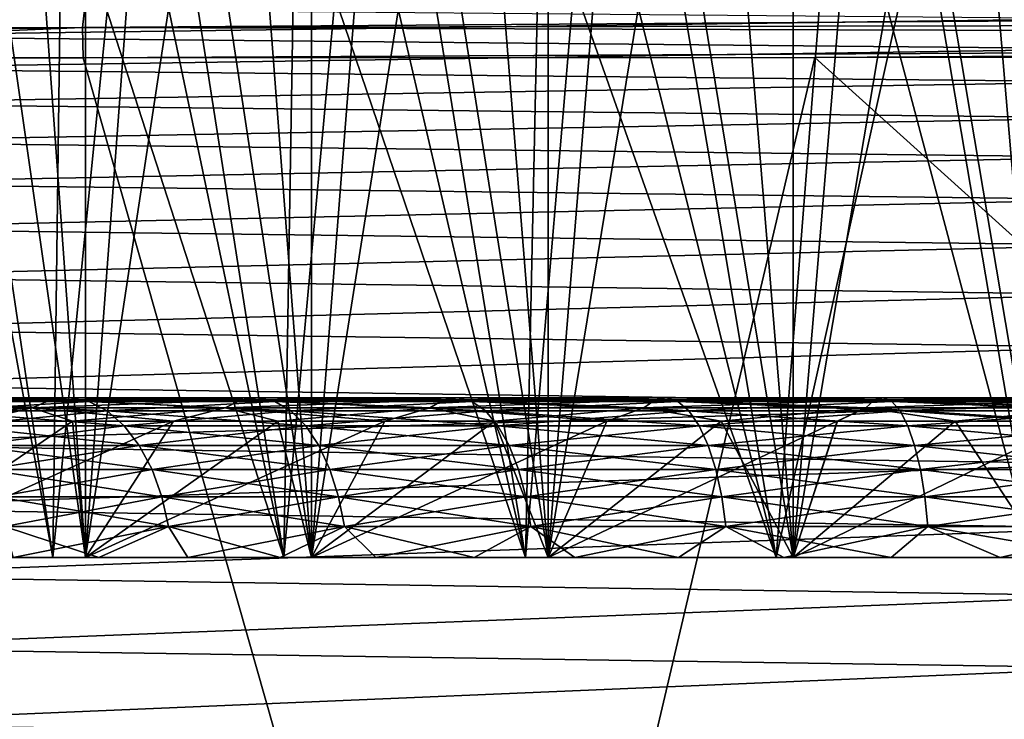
# Model space of a CAD drawing. Header units: metres. Extents: x -104 to 104, y -68 to 90.
# Tile 717 of 744: x 70.31 to 74.27, y 64.44 to 67.25. Entities that reach past the tile are written whole.
import ezdxf

# ---------------------------------------------------------------- set-up
doc = ezdxf.new("R2010")
doc.units = ezdxf.units.M
doc.layers.add('solid_FIT-BATH-153_SW0002', color=7, linetype='CONTINUOUS')

msp = doc.modelspace()

# ---------------------------------------------------------------- linework, layer by layer
at = {"layer": 'solid_FIT-BATH-153_SW0002'}
for points in [[(70.577568, 65.086777, 9.564901), (70.142036, 71.086777, 9.281101), (69.720154, 71.086777, 8.977536)], [(69.720154, 65.086777, 8.977536), (70.577568, 65.086777, 9.564901), (69.720154, 71.086777, 8.977536)], [(69.720154, 65.086777, -8.977536), (70.142036, 71.086777, -9.281101), (70.577568, 71.086777, -9.564901)], [(70.577568, 65.086777, -9.564901), (69.720154, 65.086777, -8.977536), (70.577568, 71.086777, -9.564901)], [(70.577568, 65.086777, 9.564901), (70.577568, 71.086777, 9.564901), (70.142036, 71.086777, 9.281101)], [(71.485596, 65.086777, 10.070663), (71.025734, 71.086777, 9.828269), (70.577568, 71.086777, 9.564901)], [(70.577568, 65.086777, 9.564901), (71.485596, 65.086777, 10.070663), (70.577568, 71.086777, 9.564901)], [(70.577568, 65.086777, -9.564901), (70.577568, 71.086777, -9.564901), (71.025734, 71.086777, -9.828269)], [(70.577568, 65.086777, -9.564901), (71.025734, 71.086777, -9.828269), (71.485596, 71.086777, -10.070663)], [(71.485596, 65.086777, -10.070663), (70.577568, 65.086777, -9.564901), (71.485596, 71.086777, -10.070663)], [(71.485596, 65.086777, 10.070663), (71.485596, 71.086777, 10.070663), (71.025734, 71.086777, 9.828269)], [(72.436195, 65.086777, 10.490375), (71.956131, 71.086777, 10.291537), (71.485596, 71.086777, 10.070663)], [(71.485596, 65.086777, 10.070663), (72.436195, 65.086777, 10.490375), (71.485596, 71.086777, 10.070663)], [(71.485596, 65.086777, -10.070663), (71.485596, 71.086777, -10.070663), (71.956131, 71.086777, -10.291537)], [(71.485596, 65.086777, -10.070663), (71.956131, 71.086777, -10.291537), (72.436195, 71.086777, -10.490375)], [(72.436195, 65.086777, -10.490375), (71.485596, 65.086777, -10.070663), (72.436195, 71.086777, -10.490375)], [(72.436195, 65.086777, 10.490375), (72.436195, 71.086777, 10.490375), (71.956131, 71.086777, 10.291537)], [(73.420921, 65.086777, 10.820433), (72.924721, 71.086777, 10.666764), (72.436195, 71.086777, 10.490375)], [(72.436195, 65.086777, 10.490375), (73.420921, 65.086777, 10.820433), (72.436195, 71.086777, 10.490375)], [(72.436195, 65.086777, -10.490375), (72.436195, 71.086777, -10.490375), (72.924721, 71.086777, -10.666764)], [(72.436195, 65.086777, -10.490375), (72.924721, 71.086777, -10.666764), (73.420921, 71.086777, -10.820433)], [(73.420921, 65.086777, -10.820433), (72.436195, 65.086777, -10.490375), (73.420921, 71.086777, -10.820433)], [(73.420921, 65.086777, 10.820433), (73.420921, 71.086777, 10.820433), (72.924721, 71.086777, 10.666764)], [(74.432869, 65.086777, 11.058456), (73.924019, 71.086777, 10.95111), (73.420921, 71.086777, 10.820433)], [(73.420921, 65.086777, 10.820433), (74.432869, 65.086777, 11.058456), (73.420921, 71.086777, 10.820433)], [(73.420921, 65.086777, -10.820433), (73.420921, 71.086777, -10.820433), (73.924019, 71.086777, -10.95111)], [(73.420921, 65.086777, -10.820433), (73.924019, 71.086777, -10.95111), (74.432869, 71.086777, -11.058456)], [(74.432869, 65.086777, -11.058456), (73.420921, 65.086777, -10.820433), (74.432869, 71.086777, -11.058456)], [(74.432869, 65.086777, 11.058456), (74.432869, 71.086777, 11.058456), (73.924019, 71.086777, 10.95111)], [(69.897423, 68.089149, 9.41573), (70.446327, 65.086777, 9.777633), (69.569496, 65.086777, 9.177038)], [(69.897423, 68.089149, 9.41573), (70.745308, 68.089157, 9.956581), (70.446327, 65.086777, 9.777633)], [(70.745308, 68.089157, 9.956581), (71.373886, 65.086777, 10.29423), (70.446327, 65.086777, 9.777633)], [(70.745308, 68.089157, 9.956581), (71.648598, 68.089142, 10.426596), (71.373886, 65.086777, 10.29423)], [(71.648598, 68.089142, 10.426596), (72.345238, 65.086777, 10.723213), (71.373886, 65.086777, 10.29423)], [(71.648598, 68.089142, 10.426596), (72.59964, 68.089127, 10.818373), (72.345238, 65.086777, 10.723213)], [(72.59964, 68.089127, 10.818373), (73.353088, 65.086777, 11.061041), (72.345238, 65.086777, 10.723213)], [(72.59964, 68.089127, 10.818373), (73.588882, 68.089111, 11.12544), (73.353088, 65.086777, 11.061041)], [(73.588882, 68.089111, 11.12544), (74.386971, 65.086777, 11.304132), (73.353088, 65.086777, 11.061041)], [(73.588882, 68.089111, 11.12544), (74.605835, 68.089119, 11.342934), (74.386971, 65.086777, 11.304132)], [(69.569489, 65.086777, -9.177032), (70.44632, 65.086777, -9.777628), (70.032547, 67.864182, -9.509052)], [(70.44632, 65.086777, -9.777628), (70.482414, 67.845779, -9.79993), (70.032547, 67.864182, -9.509052)], [(70.44632, 65.086777, -9.777628), (71.373878, 65.086777, -10.294225), (70.482414, 67.845779, -9.79993)], [(71.373878, 65.086777, -10.294225), (70.945358, 67.826965, -10.069555), (70.482414, 67.845779, -9.79993)], [(71.373878, 65.086777, -10.294225), (71.420357, 67.808128, -10.317325), (70.945358, 67.826965, -10.069555)], [(71.373878, 65.086777, -10.294225), (72.345222, 65.086777, -10.72321), (71.420357, 67.808128, -10.317325)], [(72.345222, 65.086777, -10.72321), (71.906349, 67.789803, -10.542694), (71.420357, 67.808128, -10.317325)], [(72.345222, 65.086777, -10.72321), (72.402397, 67.771683, -10.745215), (71.906349, 67.789803, -10.542694)], [(72.345222, 65.086777, -10.72321), (73.353073, 65.086777, -11.061038), (72.402397, 67.771683, -10.745215)], [(73.353073, 65.086777, -11.061038), (72.907127, 67.754349, -10.924342), (72.402397, 67.771683, -10.745215)], [(73.353073, 65.086777, -11.061038), (73.938545, 67.723381, -11.211108), (72.907127, 67.754349, -10.924342)], [(73.353073, 65.086777, -11.061038), (74.386963, 65.086777, -11.304131), (73.938545, 67.723381, -11.211108)], [(74.386963, 65.086777, -11.304131), (74.726295, 67.704201, -11.362393), (73.938545, 67.723381, -11.211108)], [(55.780907, 67.209641, 16.22076), (70.565071, 67.216179, 16.268023), (70.578262, 67.334785, 16.247992)], [(55.780907, 67.209641, 16.22076), (70.578262, 67.334785, 16.247992), (55.809227, 67.327728, 16.206133)], [(70.578262, 67.334785, 16.247992), (70.565071, 67.216179, 16.268023), (85.31488, 67.319542, 16.324774)], [(74.726639, 67.252518, -14.408516), (69.388641, 67.181396, -15.115736), (69.388641, 67.298874, -14.580002)], [(70.565071, 67.216179, 16.268023), (85.314766, 67.24366, 16.339739), (85.31488, 67.319542, 16.324774)], [(70.565071, 67.216179, 16.268023), (55.7542, 67.092094, 16.221796), (61.761665, 67.093124, 16.239931)], [(55.780907, 67.209641, 16.22076), (55.7542, 67.092094, 16.221796), (70.565071, 67.216179, 16.268023)], [(70.565071, 67.216179, 16.268023), (61.761665, 67.093124, 16.239931), (67.684891, 67.094528, 16.261604)], [(70.565071, 67.216179, 16.268023), (67.684891, 67.094528, 16.261604), (70.567719, 67.095253, 16.273623)], [(74.726639, 67.252518, -14.408516), (74.726639, 67.131264, -14.924656), (69.388641, 67.181396, -15.115736)], [(70.565071, 67.216179, 16.268023), (85.314697, 67.171677, 16.348396), (85.314766, 67.24366, 16.339739)], [(70.565071, 67.216179, 16.268023), (70.567719, 67.095253, 16.273623), (85.314697, 67.171677, 16.348396)], [(74.726639, 67.131264, -14.924656), (69.388641, 67.052383, -15.619614), (69.388641, 67.181396, -15.115736)], [(85.314697, 67.171677, 16.348396), (70.567719, 67.095253, 16.273623), (73.508179, 67.096024, 16.286926)], [(85.314697, 67.171677, 16.348396), (73.508179, 67.096024, 16.286926), (79.231544, 67.097557, 16.316015)], [(74.726639, 67.131264, -14.924656), (74.726639, 66.998505, -15.411177), (69.388641, 67.052383, -15.619614)], [(79.231544, 67.097557, 16.316015), (73.508179, 67.096024, 16.286926), (79.797249, 61.421703, 16.370808)], [(67.684891, 67.094528, 16.261604), (64.557594, 61.437737, 16.283026), (72.177422, 61.430561, 16.3223)], [(70.567719, 67.095253, 16.273623), (67.684891, 67.094528, 16.261604), (72.177422, 61.430561, 16.3223)], [(73.508179, 67.096024, 16.286926), (70.567719, 67.095253, 16.273623), (72.177422, 61.430561, 16.3223)], [(73.508179, 67.096024, 16.286926), (72.177422, 61.430561, 16.3223), (79.797249, 61.421703, 16.370808)], [(74.726639, 66.998505, -15.411177), (69.388641, 66.911247, -16.092634), (69.388641, 67.052383, -15.619614)], [(74.726639, 66.998505, -15.411177), (74.726639, 66.853691, -15.86894), (69.388641, 66.911247, -16.092634)], [(74.726639, 66.853691, -15.86894), (69.388641, 66.757423, -16.535797), (69.388641, 66.911247, -16.092634)], [(74.726639, 66.853691, -15.86894), (74.726639, 66.696281, -16.298807), (69.388641, 66.757423, -16.535797)], [(74.726639, 66.696281, -16.298807), (69.388641, 66.590355, -16.950106), (69.388641, 66.757423, -16.535797)], [(74.726639, 66.696281, -16.298807), (74.726639, 66.525772, -16.701658), (69.388641, 66.590355, -16.950106)], [(74.726639, 66.525772, -16.701658), (69.388641, 66.409592, -17.336592), (69.388641, 66.590355, -16.950106)], [(74.726639, 66.525772, -16.701658), (74.726639, 66.341782, -17.078413), (69.388641, 66.409592, -17.336592)], [(74.726639, 66.341782, -17.078413), (69.388641, 66.214684, -17.696297), (69.388641, 66.409592, -17.336592)], [(74.726639, 66.341782, -17.078413), (74.726639, 66.143921, -17.429993), (69.388641, 66.214684, -17.696297)], [(74.726639, 66.143921, -17.429993), (69.388641, 66.005219, -18.030258), (69.388641, 66.214684, -17.696297)], [(74.726639, 66.143921, -17.429993), (74.726639, 65.931808, -17.757322), (69.388641, 66.005219, -18.030258)], [(74.726639, 65.931808, -17.757322), (69.388641, 65.780762, -18.33952), (69.388641, 66.005219, -18.030258)], [(74.726639, 65.931808, -17.757322), (74.726639, 65.705063, -18.061325), (69.388641, 65.780762, -18.33952)], [(74.726639, 65.705063, -18.061325), (69.388641, 65.540871, -18.625118), (69.388641, 65.780762, -18.33952)], [(69.639145, 65.688805, 7.525998), (69.722702, 65.72036, 7.434344), (70.437569, 65.72036, 8.027961)], [(70.362823, 65.688805, 8.126933), (69.639145, 65.688805, 7.525998), (70.437569, 65.72036, 8.027961)], [(69.639145, 65.688805, -7.525998), (70.362823, 65.688805, -8.126933), (69.722702, 65.72036, -7.434344)], [(69.722702, 65.72036, 7.434344), (69.808723, 65.728813, 7.339977), (70.514519, 65.728813, 7.926059)], [(70.437569, 65.72036, 8.027961), (69.722702, 65.72036, 7.434344), (70.514519, 65.728813, 7.926059)], [(69.722702, 65.72036, -7.434344), (70.437569, 65.72036, -8.027961), (69.808723, 65.728813, -7.339977)], [(70.362823, 65.688805, -8.126933), (70.437569, 65.72036, -8.027961), (69.722702, 65.72036, -7.434344)], [(69.808723, 65.728813, 7.339977), (69.894356, 65.713875, 7.246049), (70.59111, 65.713875, 7.824631)], [(70.514519, 65.728813, 7.926059), (69.808723, 65.728813, 7.339977), (70.59111, 65.713875, 7.824631)], [(69.808723, 65.728813, -7.339977), (70.514519, 65.728813, -7.926059), (69.894356, 65.713875, -7.246049)], [(70.437569, 65.72036, -8.027961), (70.514519, 65.728813, -7.926059), (69.808723, 65.728813, -7.339977)], [(70.514519, 65.728813, -7.926059), (70.59111, 65.713875, -7.824631), (69.894356, 65.713875, -7.246049)], [(69.894356, 65.713875, 7.246049), (69.976715, 65.676048, 7.155701), (70.664787, 65.676048, 7.727068)], [(70.59111, 65.713875, 7.824631), (69.894356, 65.713875, 7.246049), (70.664787, 65.676048, 7.727068)], [(69.894356, 65.713875, -7.246049), (70.59111, 65.713875, -7.824631), (69.976715, 65.676048, -7.155701)], [(70.59111, 65.713875, -7.824631), (70.664787, 65.676048, -7.727068), (69.976715, 65.676048, -7.155701)], [(70.362823, 65.688805, 8.126933), (70.437569, 65.72036, 8.027961), (71.204155, 65.72036, 8.553086)], [(71.138863, 65.688805, 8.658532), (70.362823, 65.688805, 8.126933), (71.204155, 65.72036, 8.553086)], [(70.362823, 65.688805, -8.126933), (71.138863, 65.688805, -8.658532), (70.437569, 65.72036, -8.027961)], [(70.437569, 65.72036, 8.027961), (70.514519, 65.728813, 7.926059), (71.271378, 65.728813, 8.444518)], [(71.204155, 65.72036, 8.553086), (70.437569, 65.72036, 8.027961), (71.271378, 65.728813, 8.444518)], [(70.437569, 65.72036, -8.027961), (71.204155, 65.72036, -8.553086), (70.514519, 65.728813, -7.926059)], [(71.138863, 65.688805, -8.658532), (71.204155, 65.72036, -8.553086), (70.437569, 65.72036, -8.027961)], [(70.514519, 65.728813, 7.926059), (70.59111, 65.713875, 7.824631), (71.338287, 65.713875, 8.336455)], [(71.271378, 65.728813, 8.444518), (70.514519, 65.728813, 7.926059), (71.338287, 65.713875, 8.336455)], [(70.514519, 65.728813, -7.926059), (71.271378, 65.728813, -8.444518), (70.59111, 65.713875, -7.824631)], [(71.204155, 65.72036, -8.553086), (71.271378, 65.728813, -8.444518), (70.514519, 65.728813, -7.926059)], [(71.271378, 65.728813, -8.444518), (71.338287, 65.713875, -8.336455), (70.59111, 65.713875, -7.824631)], [(70.59111, 65.713875, 7.824631), (70.664787, 65.676048, 7.727068), (71.402641, 65.676048, 8.232512)], [(71.338287, 65.713875, 8.336455), (70.59111, 65.713875, 7.824631), (71.402641, 65.676048, 8.232512)], [(70.59111, 65.713875, -7.824631), (71.338287, 65.713875, -8.336455), (70.664787, 65.676048, -7.727068)], [(71.338287, 65.713875, -8.336455), (71.402641, 65.676048, -8.232512), (70.664787, 65.676048, -7.727068)], [(71.138863, 65.688805, 8.658532), (71.204155, 65.72036, 8.553086), (72.015923, 65.72036, 9.005239)], [(71.96064, 65.688805, 9.11626), (71.138863, 65.688805, 8.658532), (72.015923, 65.72036, 9.005239)], [(71.138863, 65.688805, -8.658532), (71.96064, 65.688805, -9.11626), (71.204155, 65.72036, -8.553086)], [(71.204155, 65.72036, 8.553086), (71.271378, 65.728813, 8.444518), (72.072845, 65.728813, 8.890932)], [(72.015923, 65.72036, 9.005239), (71.204155, 65.72036, 8.553086), (72.072845, 65.728813, 8.890932)], [(71.204155, 65.72036, -8.553086), (72.015923, 65.72036, -9.005239), (71.271378, 65.728813, -8.444518)], [(71.96064, 65.688805, -9.11626), (72.015923, 65.72036, -9.005239), (71.204155, 65.72036, -8.553086)], [(71.271378, 65.728813, 8.444518), (71.338287, 65.713875, 8.336455), (72.129494, 65.713875, 8.777157)], [(72.072845, 65.728813, 8.890932), (71.271378, 65.728813, 8.444518), (72.129494, 65.713875, 8.777157)], [(71.271378, 65.728813, -8.444518), (72.072845, 65.728813, -8.890932), (71.338287, 65.713875, -8.336455)], [(72.015923, 65.72036, -9.005239), (72.072845, 65.728813, -8.890932), (71.271378, 65.728813, -8.444518)], [(72.072845, 65.728813, -8.890932), (72.129494, 65.713875, -8.777157), (71.338287, 65.713875, -8.336455)], [(71.338287, 65.713875, 8.336455), (71.402641, 65.676048, 8.232512), (72.18399, 65.676048, 8.667718)], [(72.129494, 65.713875, 8.777157), (71.338287, 65.713875, 8.336455), (72.18399, 65.676048, 8.667718)], [(71.338287, 65.713875, -8.336455), (72.129494, 65.713875, -8.777157), (71.402641, 65.676048, -8.232512)], [(72.129494, 65.713875, -8.777157), (72.18399, 65.676048, -8.667718), (71.402641, 65.676048, -8.232512)], [(71.96064, 65.688805, 9.11626), (72.015923, 65.72036, 9.005239), (72.865952, 65.72036, 9.380563)], [(72.821152, 65.688805, 9.49621), (71.96064, 65.688805, 9.11626), (72.865952, 65.72036, 9.380563)], [(71.96064, 65.688805, -9.11626), (72.821152, 65.688805, -9.49621), (72.015923, 65.72036, -9.005239)], [(72.015923, 65.72036, 9.005239), (72.072845, 65.728813, 8.890932), (72.912079, 65.728813, 9.261491)], [(72.865952, 65.72036, 9.380563), (72.015923, 65.72036, 9.005239), (72.912079, 65.728813, 9.261491)], [(72.015923, 65.72036, -9.005239), (72.865952, 65.72036, -9.380563), (72.072845, 65.728813, -8.890932)], [(72.821152, 65.688805, -9.49621), (72.865952, 65.72036, -9.380563), (72.015923, 65.72036, -9.005239)], [(72.072845, 65.728813, 8.890932), (72.129494, 65.713875, 8.777157), (72.957993, 65.713875, 9.142974)], [(72.912079, 65.728813, 9.261491), (72.072845, 65.728813, 8.890932), (72.957993, 65.713875, 9.142974)], [(72.072845, 65.728813, -8.890932), (72.912079, 65.728813, -9.261491), (72.129494, 65.713875, -8.777157)], [(72.865952, 65.72036, -9.380563), (72.912079, 65.728813, -9.261491), (72.072845, 65.728813, -8.890932)], [(72.912079, 65.728813, -9.261491), (72.957993, 65.713875, -9.142974), (72.129494, 65.713875, -8.777157)], [(72.129494, 65.713875, 8.777157), (72.18399, 65.676048, 8.667718), (73.002159, 65.676048, 9.028974)], [(72.957993, 65.713875, 9.142974), (72.129494, 65.713875, 8.777157), (73.002159, 65.676048, 9.028974)], [(72.129494, 65.713875, -8.777157), (72.957993, 65.713875, -9.142974), (72.18399, 65.676048, -8.667718)], [(72.957993, 65.713875, -9.142974), (73.002159, 65.676048, -9.028974), (72.18399, 65.676048, -8.667718)], [(72.821152, 65.688805, 9.49621), (72.865952, 65.72036, 9.380563), (73.746979, 65.72036, 9.675855)], [(73.713043, 65.688805, 9.795142), (72.821152, 65.688805, 9.49621), (73.746979, 65.72036, 9.675855)], [(72.821152, 65.688805, -9.49621), (73.713043, 65.688805, -9.795142), (72.865952, 65.72036, -9.380563)], [(72.865952, 65.72036, 9.380563), (72.912079, 65.728813, 9.261491), (73.781929, 65.728813, 9.553035)], [(73.746979, 65.72036, 9.675855), (72.865952, 65.72036, 9.380563), (73.781929, 65.728813, 9.553035)], [(72.865952, 65.72036, -9.380563), (73.746979, 65.72036, -9.675855), (72.912079, 65.728813, -9.261491)], [(73.713043, 65.688805, -9.795142), (73.746979, 65.72036, -9.675855), (72.865952, 65.72036, -9.380563)], [(72.912079, 65.728813, 9.261491), (72.957993, 65.713875, 9.142974), (73.816711, 65.713875, 9.430787)], [(73.781929, 65.728813, 9.553035), (72.912079, 65.728813, 9.261491), (73.816711, 65.713875, 9.430787)], [(72.912079, 65.728813, -9.261491), (73.781929, 65.728813, -9.553035), (72.957993, 65.713875, -9.142974)], [(73.746979, 65.72036, -9.675855), (73.781929, 65.728813, -9.553035), (72.912079, 65.728813, -9.261491)], [(73.781929, 65.728813, -9.553035), (73.816711, 65.713875, -9.430787), (72.957993, 65.713875, -9.142974)], [(72.957993, 65.713875, 9.142974), (73.002159, 65.676048, 9.028974), (73.850166, 65.676048, 9.313198)], [(73.816711, 65.713875, 9.430787), (72.957993, 65.713875, 9.142974), (73.850166, 65.676048, 9.313198)], [(72.957993, 65.713875, -9.142974), (73.816711, 65.713875, -9.430787), (73.002159, 65.676048, -9.028974)], [(73.816711, 65.713875, -9.430787), (73.850166, 65.676048, -9.313198), (73.002159, 65.676048, -9.028974)], [(73.713043, 65.688805, 9.795142), (73.746979, 65.72036, 9.675855), (74.651505, 65.72036, 9.888596)], [(74.628716, 65.688805, 10.010507), (73.713043, 65.688805, 9.795142), (74.651505, 65.72036, 9.888596)], [(73.713043, 65.688805, -9.795142), (74.628716, 65.688805, -10.010507), (73.746979, 65.72036, -9.675855)], [(73.746979, 65.72036, 9.675855), (73.781929, 65.728813, 9.553035), (74.674965, 65.728813, 9.763076)], [(74.651505, 65.72036, 9.888596), (73.746979, 65.72036, 9.675855), (74.674965, 65.728813, 9.763076)], [(73.746979, 65.72036, -9.675855), (74.651505, 65.72036, -9.888596), (73.781929, 65.728813, -9.553035)], [(74.628716, 65.688805, -10.010507), (74.651505, 65.72036, -9.888596), (73.746979, 65.72036, -9.675855)], [(73.781929, 65.728813, 9.553035), (73.816711, 65.713875, 9.430787), (74.698318, 65.713875, 9.63814)], [(74.674965, 65.728813, 9.763076), (73.781929, 65.728813, 9.553035), (74.698318, 65.713875, 9.63814)], [(73.781929, 65.728813, -9.553035), (74.674965, 65.728813, -9.763076), (73.816711, 65.713875, -9.430787)], [(74.651505, 65.72036, -9.888596), (74.674965, 65.728813, -9.763076), (73.781929, 65.728813, -9.553035)], [(74.674965, 65.728813, -9.763076), (74.698318, 65.713875, -9.63814), (73.816711, 65.713875, -9.430787)], [(73.816711, 65.713875, 9.430787), (73.850166, 65.676048, 9.313198), (74.720787, 65.676048, 9.517965)], [(74.698318, 65.713875, 9.63814), (73.816711, 65.713875, 9.430787), (74.720787, 65.676048, 9.517965)], [(73.816711, 65.713875, -9.430787), (74.698318, 65.713875, -9.63814), (73.850166, 65.676048, -9.313198)], [(74.698318, 65.713875, -9.63814), (74.720787, 65.676048, -9.517965), (73.850166, 65.676048, -9.313198)], [(74.726639, 65.705063, -18.061325), (74.726639, 65.463295, -18.342924), (69.388641, 65.540871, -18.625118)], [(70.362823, 65.688805, 8.126933), (69.754868, 65.635262, 7.784165), (69.639145, 65.688805, 7.525998)], [(70.133133, 65.635262, -8.096482), (70.362823, 65.688805, -8.126933), (69.639145, 65.688805, -7.525998)], [(70.362823, 65.688805, 8.126933), (70.132896, 65.635262, 8.096292), (69.754868, 65.635262, 7.784165)], [(69.976715, 65.676048, 7.155701), (70.053062, 65.6166, 7.071951), (70.733086, 65.6166, 7.636632)], [(70.664787, 65.676048, 7.727068), (69.976715, 65.676048, 7.155701), (70.733086, 65.6166, 7.636632)], [(69.976715, 65.676048, -7.155701), (70.664787, 65.676048, -7.727068), (70.053062, 65.6166, -7.071951)], [(70.664787, 65.676048, -7.727068), (70.733086, 65.6166, -7.636632), (70.053062, 65.6166, -7.071951)], [(70.362823, 65.688805, 8.126933), (70.525337, 65.635262, 8.390079), (70.132896, 65.635262, 8.096292)], [(70.133133, 65.635262, -8.096482), (70.525589, 65.635262, -8.390257), (70.362823, 65.688805, -8.126933)], [(71.138863, 65.688805, 8.658532), (70.525337, 65.635262, 8.390079), (70.362823, 65.688805, 8.126933)], [(70.93158, 65.635262, -8.665025), (71.138863, 65.688805, -8.658532), (70.362823, 65.688805, -8.126933)], [(70.525589, 65.635262, -8.390257), (70.93158, 65.635262, -8.665025), (70.362823, 65.688805, -8.126933)], [(71.138863, 65.688805, 8.658532), (70.93132, 65.635262, 8.664859), (70.525337, 65.635262, 8.390079)], [(70.664787, 65.676048, 7.727068), (70.733086, 65.6166, 7.636632), (71.462303, 65.6166, 8.136159)], [(71.402641, 65.676048, 8.232512), (70.664787, 65.676048, 7.727068), (71.462303, 65.6166, 8.136159)], [(70.664787, 65.676048, -7.727068), (71.402641, 65.676048, -8.232512), (70.733086, 65.6166, -7.636632)], [(71.402641, 65.676048, -8.232512), (71.462303, 65.6166, -8.136159), (70.733086, 65.6166, -7.636632)], [(71.138863, 65.688805, 8.658532), (71.349915, 65.635262, 8.920011), (70.93132, 65.635262, 8.664859)], [(70.93158, 65.635262, -8.665025), (71.350182, 65.635262, -8.920164), (71.138863, 65.688805, -8.658532)], [(71.96064, 65.688805, 9.11626), (71.349915, 65.635262, 8.920011), (71.138863, 65.688805, 8.658532)], [(71.780449, 65.635262, -9.155097), (71.96064, 65.688805, -9.11626), (71.138863, 65.688805, -8.658532)], [(71.350182, 65.635262, -8.920164), (71.780449, 65.635262, -9.155097), (71.138863, 65.688805, -8.658532)], [(71.96064, 65.688805, 9.11626), (71.780174, 65.635262, 9.154956), (71.349915, 65.635262, 8.920011)], [(71.402641, 65.676048, 8.232512), (71.462303, 65.6166, 8.136159), (72.234505, 65.6166, 8.566272)], [(72.18399, 65.676048, 8.667718), (71.402641, 65.676048, 8.232512), (72.234505, 65.6166, 8.566272)], [(71.402641, 65.676048, -8.232512), (72.18399, 65.676048, -8.667718), (71.462303, 65.6166, -8.136159)], [(72.18399, 65.676048, -8.667718), (72.234505, 65.6166, -8.566272), (71.462303, 65.6166, -8.136159)], [(71.96064, 65.688805, 9.11626), (72.221123, 65.635262, 9.369163), (71.780174, 65.635262, 9.154956)], [(71.780449, 65.635262, -9.155097), (72.221405, 65.635262, -9.369291), (71.96064, 65.688805, -9.11626)], [(72.821152, 65.688805, 9.49621), (72.221123, 65.635262, 9.369163), (71.96064, 65.688805, 9.11626)], [(72.672058, 65.635262, -9.562261), (72.821152, 65.688805, -9.49621), (71.96064, 65.688805, -9.11626)], [(72.221405, 65.635262, -9.369291), (72.672058, 65.635262, -9.562261), (71.96064, 65.688805, -9.11626)], [(72.18399, 65.676048, 8.667718), (72.234505, 65.6166, 8.566272), (73.043098, 65.6166, 8.9233)], [(73.002159, 65.676048, 9.028974), (72.18399, 65.676048, 8.667718), (73.043098, 65.6166, 8.9233)], [(72.18399, 65.676048, -8.667718), (73.002159, 65.676048, -9.028974), (72.234505, 65.6166, -8.566272)], [(72.821152, 65.688805, 9.49621), (72.671768, 65.635262, 9.562146), (72.221123, 65.635262, 9.369163)], [(73.002159, 65.676048, -9.028974), (73.043098, 65.6166, -8.9233), (72.234505, 65.6166, -8.566272)], [(72.821152, 65.688805, 9.49621), (73.131088, 65.635262, 9.733469), (72.671768, 65.635262, 9.562146)], [(72.672058, 65.635262, -9.562261), (73.131378, 65.635262, -9.733569), (72.821152, 65.688805, -9.49621)], [(73.713043, 65.688805, 9.795142), (73.131088, 65.635262, 9.733469), (72.821152, 65.688805, 9.49621)], [(73.598328, 65.635262, -9.882829), (73.713043, 65.688805, -9.795142), (72.821152, 65.688805, -9.49621)], [(73.131378, 65.635262, -9.733569), (73.598328, 65.635262, -9.882829), (72.821152, 65.688805, -9.49621)], [(73.002159, 65.676048, 9.028974), (73.043098, 65.6166, 8.9233), (73.88118, 65.6166, 9.204198)], [(73.850166, 65.676048, 9.313198), (73.002159, 65.676048, 9.028974), (73.88118, 65.6166, 9.204198)], [(73.002159, 65.676048, -9.028974), (73.850166, 65.676048, -9.313198), (73.043098, 65.6166, -8.9233)], [(73.850166, 65.676048, -9.313198), (73.88118, 65.6166, -9.204198), (73.043098, 65.6166, -8.9233)], [(73.713043, 65.688805, 9.795142), (73.59803, 65.635262, 9.882742), (73.131088, 65.635262, 9.733469)], [(73.713043, 65.688805, 9.795142), (74.071556, 65.635262, 10.009628), (73.59803, 65.635262, 9.882742)], [(73.598328, 65.635262, -9.882829), (74.071854, 65.635262, -10.009701), (73.713043, 65.688805, -9.795142)], [(74.628716, 65.688805, 10.010507), (74.071556, 65.635262, 10.009628), (73.713043, 65.688805, 9.795142)], [(74.55088, 65.635262, -10.113898), (74.628716, 65.688805, -10.010507), (73.713043, 65.688805, -9.795142)], [(74.071854, 65.635262, -10.009701), (74.55088, 65.635262, -10.113898), (73.713043, 65.688805, -9.795142)], [(73.850166, 65.676048, 9.313198), (73.88118, 65.6166, 9.204198), (74.741608, 65.6166, 9.406569)], [(74.720787, 65.676048, 9.517965), (73.850166, 65.676048, 9.313198), (74.741608, 65.6166, 9.406569)], [(73.850166, 65.676048, -9.313198), (74.720787, 65.676048, -9.517965), (73.88118, 65.6166, -9.204198)], [(74.720787, 65.676048, -9.517965), (74.741608, 65.6166, -9.406569), (73.88118, 65.6166, -9.204198)], [(74.628716, 65.688805, 10.010507), (74.550583, 65.635262, 10.11384), (74.071556, 65.635262, 10.009628)], [(70.525589, 65.635262, -8.390257), (69.720154, 65.086777, -8.977536), (70.577568, 65.086777, -9.564901)], [(70.133133, 65.635262, -8.096482), (69.720154, 65.086777, -8.977536), (70.525589, 65.635262, -8.390257)], [(70.93132, 65.635262, 8.664859), (70.577568, 65.086777, 9.564901), (69.720154, 65.086777, 8.977536)], [(70.525337, 65.635262, 8.390079), (70.93132, 65.635262, 8.664859), (69.720154, 65.086777, 8.977536)], [(70.132896, 65.635262, 8.096292), (70.525337, 65.635262, 8.390079), (69.720154, 65.086777, 8.977536)], [(70.525589, 65.635262, -8.390257), (70.577568, 65.086777, -9.564901), (70.93158, 65.635262, -8.665025)], [(71.350182, 65.635262, -8.920164), (70.577568, 65.086777, -9.564901), (71.485596, 65.086777, -10.070663)], [(70.93158, 65.635262, -8.665025), (70.577568, 65.086777, -9.564901), (71.350182, 65.635262, -8.920164)], [(71.780174, 65.635262, 9.154956), (71.485596, 65.086777, 10.070663), (70.577568, 65.086777, 9.564901)], [(71.349915, 65.635262, 8.920011), (71.780174, 65.635262, 9.154956), (70.577568, 65.086777, 9.564901)], [(70.93132, 65.635262, 8.664859), (71.349915, 65.635262, 8.920011), (70.577568, 65.086777, 9.564901)], [(71.350182, 65.635262, -8.920164), (71.485596, 65.086777, -10.070663), (71.780449, 65.635262, -9.155097)], [(72.221405, 65.635262, -9.369291), (71.485596, 65.086777, -10.070663), (72.436195, 65.086777, -10.490375)], [(71.780449, 65.635262, -9.155097), (71.485596, 65.086777, -10.070663), (72.221405, 65.635262, -9.369291)], [(72.671768, 65.635262, 9.562146), (72.436195, 65.086777, 10.490375), (71.485596, 65.086777, 10.070663)], [(72.221123, 65.635262, 9.369163), (72.671768, 65.635262, 9.562146), (71.485596, 65.086777, 10.070663)], [(71.780174, 65.635262, 9.154956), (72.221123, 65.635262, 9.369163), (71.485596, 65.086777, 10.070663)], [(72.221405, 65.635262, -9.369291), (72.436195, 65.086777, -10.490375), (72.672058, 65.635262, -9.562261)], [(73.131378, 65.635262, -9.733569), (72.436195, 65.086777, -10.490375), (73.420921, 65.086777, -10.820433)], [(72.672058, 65.635262, -9.562261), (72.436195, 65.086777, -10.490375), (73.131378, 65.635262, -9.733569)], [(73.59803, 65.635262, 9.882742), (73.420921, 65.086777, 10.820433), (72.436195, 65.086777, 10.490375)], [(73.131088, 65.635262, 9.733469), (73.59803, 65.635262, 9.882742), (72.436195, 65.086777, 10.490375)], [(72.671768, 65.635262, 9.562146), (73.131088, 65.635262, 9.733469), (72.436195, 65.086777, 10.490375)], [(73.131378, 65.635262, -9.733569), (73.420921, 65.086777, -10.820433), (73.598328, 65.635262, -9.882829)], [(74.071854, 65.635262, -10.009701), (73.420921, 65.086777, -10.820433), (74.432869, 65.086777, -11.058456)], [(73.598328, 65.635262, -9.882829), (73.420921, 65.086777, -10.820433), (74.071854, 65.635262, -10.009701)], [(74.550583, 65.635262, 10.11384), (74.432869, 65.086777, 11.058456), (73.420921, 65.086777, 10.820433)], [(74.071556, 65.635262, 10.009628), (74.550583, 65.635262, 10.11384), (73.420921, 65.086777, 10.820433)], [(73.59803, 65.635262, 9.882742), (74.071556, 65.635262, 10.009628), (73.420921, 65.086777, 10.820433)], [(74.071854, 65.635262, -10.009701), (74.432869, 65.086777, -11.058456), (74.55088, 65.635262, -10.113898)], [(70.053062, 65.6166, 7.071951), (70.120842, 65.537514, 6.9976), (70.793716, 65.537514, 7.556344)], [(70.733086, 65.6166, 7.636632), (70.053062, 65.6166, 7.071951), (70.793716, 65.537514, 7.556344)], [(70.053062, 65.6166, -7.071951), (70.733086, 65.6166, -7.636632), (70.120842, 65.537514, -6.9976)], [(70.733086, 65.6166, -7.636632), (70.793716, 65.537514, -7.556344), (70.120842, 65.537514, -6.9976)], [(70.733086, 65.6166, 7.636632), (70.793716, 65.537514, 7.556344), (71.515266, 65.537514, 8.050619)], [(71.462303, 65.6166, 8.136159), (70.733086, 65.6166, 7.636632), (71.515266, 65.537514, 8.050619)], [(70.733086, 65.6166, -7.636632), (71.462303, 65.6166, -8.136159), (70.793716, 65.537514, -7.556344)], [(71.462303, 65.6166, -8.136159), (71.515266, 65.537514, -8.050619), (70.793716, 65.537514, -7.556344)], [(71.462303, 65.6166, 8.136159), (71.515266, 65.537514, 8.050619), (72.27935, 65.537514, 8.47621)], [(72.234505, 65.6166, 8.566272), (71.462303, 65.6166, 8.136159), (72.27935, 65.537514, 8.47621)], [(71.462303, 65.6166, -8.136159), (72.234505, 65.6166, -8.566272), (71.515266, 65.537514, -8.050619)], [(72.234505, 65.6166, -8.566272), (72.27935, 65.537514, -8.47621), (71.515266, 65.537514, -8.050619)], [(72.234505, 65.6166, 8.566272), (72.27935, 65.537514, 8.47621), (73.079437, 65.537514, 8.829485)], [(73.043098, 65.6166, 8.9233), (72.234505, 65.6166, 8.566272), (73.079437, 65.537514, 8.829485)], [(72.234505, 65.6166, -8.566272), (73.043098, 65.6166, -8.9233), (72.27935, 65.537514, -8.47621)], [(73.043098, 65.6166, -8.9233), (73.079437, 65.537514, -8.829485), (72.27935, 65.537514, -8.47621)], [(73.043098, 65.6166, 8.9233), (73.079437, 65.537514, 8.829485), (73.908714, 65.537514, 9.10743)], [(73.88118, 65.6166, 9.204198), (73.043098, 65.6166, 8.9233), (73.908714, 65.537514, 9.10743)], [(73.043098, 65.6166, -8.9233), (73.88118, 65.6166, -9.204198), (73.079437, 65.537514, -8.829485)], [(73.88118, 65.6166, -9.204198), (73.908714, 65.537514, -9.10743), (73.079437, 65.537514, -8.829485)], [(73.88118, 65.6166, 9.204198), (73.908714, 65.537514, 9.10743), (74.760094, 65.537514, 9.307673)], [(74.741608, 65.6166, 9.406569), (73.88118, 65.6166, 9.204198), (74.760094, 65.537514, 9.307673)], [(73.88118, 65.6166, -9.204198), (74.741608, 65.6166, -9.406569), (73.908714, 65.537514, -9.10743)], [(74.741608, 65.6166, -9.406569), (74.760094, 65.537514, -9.307673), (73.908714, 65.537514, -9.10743)], [(74.726639, 65.463295, -18.342924), (69.388641, 65.285133, -18.888096), (69.388641, 65.540871, -18.625118)], [(70.120842, 65.537514, 6.9976), (70.177795, 65.441429, 6.935132), (70.844658, 65.441429, 7.488888)], [(70.793716, 65.537514, 7.556344), (70.120842, 65.537514, 6.9976), (70.844658, 65.441429, 7.488888)], [(70.120842, 65.537514, -6.9976), (70.793716, 65.537514, -7.556344), (70.177795, 65.441429, -6.935132)], [(70.793716, 65.537514, -7.556344), (70.844658, 65.441429, -7.488888), (70.177795, 65.441429, -6.935132)], [(70.793716, 65.537514, 7.556344), (70.844658, 65.441429, 7.488888), (71.559769, 65.441429, 7.978751)], [(71.515266, 65.537514, 8.050619), (70.793716, 65.537514, 7.556344), (71.559769, 65.441429, 7.978751)], [(70.793716, 65.537514, -7.556344), (71.515266, 65.537514, -8.050619), (70.844658, 65.441429, -7.488888)], [(71.515266, 65.537514, -8.050619), (71.559769, 65.441429, -7.978751), (70.844658, 65.441429, -7.488888)], [(71.515266, 65.537514, 8.050619), (71.559769, 65.441429, 7.978751), (72.317024, 65.441429, 8.400542)], [(72.27935, 65.537514, 8.47621), (71.515266, 65.537514, 8.050619), (72.317024, 65.441429, 8.400542)], [(71.515266, 65.537514, -8.050619), (72.27935, 65.537514, -8.47621), (71.559769, 65.441429, -7.978751)], [(72.27935, 65.537514, -8.47621), (72.317024, 65.441429, -8.400542), (71.559769, 65.441429, -7.978751)], [(72.27935, 65.537514, 8.47621), (72.317024, 65.441429, 8.400542), (73.109978, 65.441429, 8.750664)], [(73.079437, 65.537514, 8.829485), (72.27935, 65.537514, 8.47621), (73.109978, 65.441429, 8.750664)], [(72.27935, 65.537514, -8.47621), (73.079437, 65.537514, -8.829485), (72.317024, 65.441429, -8.400542)], [(73.079437, 65.537514, -8.829485), (73.109978, 65.441429, -8.750664), (72.317024, 65.441429, -8.400542)], [(73.079437, 65.537514, 8.829485), (73.109978, 65.441429, 8.750664), (73.931847, 65.441429, 9.026127)], [(73.908714, 65.537514, 9.10743), (73.079437, 65.537514, 8.829485), (73.931847, 65.441429, 9.026127)], [(73.079437, 65.537514, -8.829485), (73.908714, 65.537514, -9.10743), (73.109978, 65.441429, -8.750664)], [(73.908714, 65.537514, -9.10743), (73.931847, 65.441429, -9.026127), (73.109978, 65.441429, -8.750664)], [(73.908714, 65.537514, 9.10743), (73.931847, 65.441429, 9.026127), (74.775627, 65.441429, 9.224582)], [(74.760094, 65.537514, 9.307673), (73.908714, 65.537514, 9.10743), (74.775627, 65.441429, 9.224582)], [(73.908714, 65.537514, -9.10743), (74.760094, 65.537514, -9.307673), (73.931847, 65.441429, -9.026127)], [(74.760094, 65.537514, -9.307673), (74.775627, 65.441429, -9.224582), (73.931847, 65.441429, -9.026127)], [(74.726639, 65.463295, -18.342924), (74.726639, 65.206131, -18.603043), (69.388641, 65.285133, -18.888096)], [(70.177795, 65.441429, 6.935132), (70.222, 65.331558, 6.886635), (70.884201, 65.331558, 7.436519)], [(70.844658, 65.441429, 7.488888), (70.177795, 65.441429, 6.935132), (70.884201, 65.331558, 7.436519)], [(70.177795, 65.441429, -6.935132), (70.844658, 65.441429, -7.488888), (70.222, 65.331558, -6.886635)], [(70.844658, 65.441429, -7.488888), (70.884201, 65.331558, -7.436519), (70.222, 65.331558, -6.886635)], [(70.844658, 65.441429, 7.488888), (70.884201, 65.331558, 7.436519), (71.594315, 65.331558, 7.922956)], [(71.559769, 65.441429, 7.978751), (70.844658, 65.441429, 7.488888), (71.594315, 65.331558, 7.922956)], [(70.844658, 65.441429, -7.488888), (71.559769, 65.441429, -7.978751), (70.884201, 65.331558, -7.436519)], [(71.559769, 65.441429, -7.978751), (71.594315, 65.331558, -7.922956), (70.884201, 65.331558, -7.436519)], [(71.559769, 65.441429, 7.978751), (71.594315, 65.331558, 7.922956), (72.346275, 65.331558, 8.341798)], [(72.317024, 65.441429, 8.400542), (71.559769, 65.441429, 7.978751), (72.346275, 65.331558, 8.341798)], [(71.559769, 65.441429, -7.978751), (72.317024, 65.441429, -8.400542), (71.594315, 65.331558, -7.922956)], [(72.317024, 65.441429, -8.400542), (72.346275, 65.331558, -8.341798), (71.594315, 65.331558, -7.922956)], [(72.317024, 65.441429, 8.400542), (72.346275, 65.331558, 8.341798), (73.133682, 65.331558, 8.68947)], [(73.109978, 65.441429, 8.750664), (72.317024, 65.441429, 8.400542), (73.133682, 65.331558, 8.68947)], [(72.317024, 65.441429, -8.400542), (73.109978, 65.441429, -8.750664), (72.346275, 65.331558, -8.341798)], [(73.109978, 65.441429, -8.750664), (73.133682, 65.331558, -8.68947), (72.346275, 65.331558, -8.341798)], [(73.109978, 65.441429, 8.750664), (73.133682, 65.331558, 8.68947), (73.949806, 65.331558, 8.963008)], [(73.931847, 65.441429, 9.026127), (73.109978, 65.441429, 8.750664), (73.949806, 65.331558, 8.963008)], [(73.109978, 65.441429, -8.750664), (73.931847, 65.441429, -9.026127), (73.133682, 65.331558, -8.68947)], [(73.931847, 65.441429, -9.026127), (73.949806, 65.331558, -8.963008), (73.133682, 65.331558, -8.68947)], [(73.931847, 65.441429, 9.026127), (73.949806, 65.331558, 8.963008), (74.787682, 65.331558, 9.160075)], [(74.775627, 65.441429, 9.224582), (73.931847, 65.441429, 9.026127), (74.787682, 65.331558, 9.160075)], [(73.931847, 65.441429, -9.026127), (74.775627, 65.441429, -9.224582), (73.949806, 65.331558, -8.963008)], [(74.775627, 65.441429, -9.224582), (74.787682, 65.331558, -9.160075), (73.949806, 65.331558, -8.963008)], [(70.222, 65.331558, 6.886635), (70.251999, 65.211578, 6.853731), (70.911034, 65.211578, 7.400987)], [(70.884201, 65.331558, 7.436519), (70.222, 65.331558, 6.886635), (70.911034, 65.211578, 7.400987)], [(70.222, 65.331558, -6.886635), (70.884201, 65.331558, -7.436519), (70.251999, 65.211578, -6.853731)], [(70.884201, 65.331558, -7.436519), (70.911034, 65.211578, -7.400987), (70.251999, 65.211578, -6.853731)], [(70.884201, 65.331558, 7.436519), (70.911034, 65.211578, 7.400987), (71.617752, 65.211578, 7.8851)], [(71.594315, 65.331558, 7.922956), (70.884201, 65.331558, 7.436519), (71.617752, 65.211578, 7.8851)], [(70.884201, 65.331558, -7.436519), (71.594315, 65.331558, -7.922956), (70.911034, 65.211578, -7.400987)], [(71.594315, 65.331558, -7.922956), (71.617752, 65.211578, -7.8851), (70.911034, 65.211578, -7.400987)], [(71.594315, 65.331558, 7.922956), (71.617752, 65.211578, 7.8851), (72.366127, 65.211578, 8.301941)], [(72.346275, 65.331558, 8.341798), (71.594315, 65.331558, 7.922956), (72.366127, 65.211578, 8.301941)], [(71.594315, 65.331558, -7.922956), (72.346275, 65.331558, -8.341798), (71.617752, 65.211578, -7.8851)], [(72.346275, 65.331558, -8.341798), (72.366127, 65.211578, -8.301941), (71.617752, 65.211578, -7.8851)], [(72.346275, 65.331558, 8.341798), (72.366127, 65.211578, 8.301941), (73.149765, 65.211578, 8.647952)], [(73.133682, 65.331558, 8.68947), (72.346275, 65.331558, 8.341798), (73.149765, 65.211578, 8.647952)], [(72.346275, 65.331558, -8.341798), (73.133682, 65.331558, -8.68947), (72.366127, 65.211578, -8.301941)], [(73.133682, 65.331558, -8.68947), (73.149765, 65.211578, -8.647952), (72.366127, 65.211578, -8.301941)], [(73.133682, 65.331558, 8.68947), (73.149765, 65.211578, 8.647952), (73.96199, 65.211578, 8.920182)], [(73.949806, 65.331558, 8.963008), (73.133682, 65.331558, 8.68947), (73.96199, 65.211578, 8.920182)], [(73.133682, 65.331558, -8.68947), (73.949806, 65.331558, -8.963008), (73.149765, 65.211578, -8.647952)], [(73.949806, 65.331558, -8.963008), (73.96199, 65.211578, -8.920182), (73.149765, 65.211578, -8.647952)], [(73.949806, 65.331558, 8.963008), (73.96199, 65.211578, 8.920182), (74.795868, 65.211578, 9.116308)], [(74.787682, 65.331558, 9.160075), (73.949806, 65.331558, 8.963008), (74.795868, 65.211578, 9.116308)], [(73.949806, 65.331558, -8.963008), (74.787682, 65.331558, -9.160075), (73.96199, 65.211578, -8.920182)], [(74.787682, 65.331558, -9.160075), (74.795868, 65.211578, -9.116308), (73.96199, 65.211578, -8.920182)], [(74.726639, 65.206131, -18.603043), (69.388641, 65.013115, -19.129492), (69.388641, 65.285133, -18.888096)], [(74.726639, 65.206131, -18.603043), (74.726639, 64.933182, -18.842606), (69.388641, 65.013115, -19.129492)], [(70.251999, 65.211578, 6.853731), (70.286263, 65.086777, 6.855356), (70.630348, 65.086777, 7.152094)], [(70.911034, 65.211578, 7.400987), (70.251999, 65.211578, 6.853731), (70.630348, 65.086777, 7.152094)], [(70.251999, 65.211578, -6.853731), (70.911034, 65.211578, -7.400987), (70.286263, 65.086777, -6.855356)], [(70.911034, 65.211578, -7.400987), (70.630348, 65.086777, -7.152094), (70.286263, 65.086777, -6.855356)], [(70.911034, 65.211578, 7.400987), (70.630348, 65.086777, 7.152094), (70.98867, 65.086777, 7.431785)], [(70.911034, 65.211578, -7.400987), (70.98867, 65.086777, -7.431785), (70.630348, 65.086777, -7.152094)], [(70.911034, 65.211578, 7.400987), (70.98867, 65.086777, 7.431785), (71.359352, 65.086777, 7.692846)], [(71.617752, 65.211578, 7.8851), (70.911034, 65.211578, 7.400987), (71.359352, 65.086777, 7.692846)], [(70.911034, 65.211578, -7.400987), (71.617752, 65.211578, -7.8851), (70.98867, 65.086777, -7.431785)], [(71.617752, 65.211578, -7.8851), (71.359352, 65.086777, -7.692846), (70.98867, 65.086777, -7.431785)], [(71.617752, 65.211578, 7.8851), (71.359352, 65.086777, 7.692846), (71.743439, 65.086777, 7.936019)], [(71.617752, 65.211578, -7.8851), (71.743439, 65.086777, -7.936019), (71.359352, 65.086777, -7.692846)], [(71.617752, 65.211578, 7.8851), (71.743439, 65.086777, 7.936019), (72.138702, 65.086777, 8.159995)], [(72.366127, 65.211578, 8.301941), (71.617752, 65.211578, 7.8851), (72.138702, 65.086777, 8.159995)], [(71.617752, 65.211578, -7.8851), (72.366127, 65.211578, -8.301941), (71.743439, 65.086777, -7.936019)], [(72.366127, 65.211578, -8.301941), (72.138702, 65.086777, -8.159995), (71.743439, 65.086777, -7.936019)], [(72.366127, 65.211578, 8.301941), (72.138702, 65.086777, 8.159995), (72.543793, 65.086777, 8.363862)], [(72.366127, 65.211578, -8.301941), (72.543793, 65.086777, -8.363862), (72.138702, 65.086777, -8.159995)], [(72.366127, 65.211578, 8.301941), (72.543793, 65.086777, 8.363862), (72.959503, 65.086777, 8.548117)], [(73.149765, 65.211578, 8.647952), (72.366127, 65.211578, 8.301941), (72.959503, 65.086777, 8.548117)], [(72.366127, 65.211578, -8.301941), (73.149765, 65.211578, -8.647952), (72.543793, 65.086777, -8.363862)], [(73.149765, 65.211578, -8.647952), (72.959503, 65.086777, -8.548117), (72.543793, 65.086777, -8.363862)], [(73.149765, 65.211578, 8.647952), (72.959503, 65.086777, 8.548117), (73.383018, 65.086777, 8.711548)], [(73.149765, 65.211578, -8.647952), (73.383018, 65.086777, -8.711548), (72.959503, 65.086777, -8.548117)], [(73.149765, 65.211578, 8.647952), (73.383018, 65.086777, 8.711548), (73.813927, 65.086777, 8.853841)], [(73.96199, 65.211578, 8.920182), (73.149765, 65.211578, 8.647952), (73.813927, 65.086777, 8.853841)], [(73.149765, 65.211578, -8.647952), (73.96199, 65.211578, -8.920182), (73.383018, 65.086777, -8.711548)], [(73.96199, 65.211578, -8.920182), (73.813927, 65.086777, -8.853841), (73.383018, 65.086777, -8.711548)], [(73.96199, 65.211578, 8.920182), (73.813927, 65.086777, 8.853841), (74.25219, 65.086777, 8.975133)], [(73.96199, 65.211578, -8.920182), (74.25219, 65.086777, -8.975133), (73.813927, 65.086777, -8.853841)], [(73.96199, 65.211578, 8.920182), (74.25219, 65.086777, 8.975133), (74.694756, 65.086777, 9.074559)], [(74.795868, 65.211578, 9.116308), (73.96199, 65.211578, 8.920182), (74.694756, 65.086777, 9.074559)], [(73.96199, 65.211578, -8.920182), (74.795868, 65.211578, -9.116308), (74.25219, 65.086777, -8.975133)], [(74.795868, 65.211578, -9.116308), (74.694756, 65.086777, -9.074559), (74.25219, 65.086777, -8.975133)], [(71.359352, 65.086777, -7.692846), (68.001656, 65.086777, -7.747683), (67.322968, 65.086777, -6.930509)], [(70.98867, 65.086777, -7.431785), (71.359352, 65.086777, -7.692846), (67.322968, 65.086777, -6.930509)], [(70.630348, 65.086777, -7.152094), (70.98867, 65.086777, -7.431785), (67.322968, 65.086777, -6.930509)], [(70.286263, 65.086777, -6.855356), (70.630348, 65.086777, -7.152094), (67.322968, 65.086777, -6.930509)], [(70.630348, 65.086777, 7.152094), (67.322975, 65.086777, 6.930521), (68.001663, 65.086777, 7.747693)], [(70.630348, 65.086777, 7.152094), (70.286263, 65.086777, 6.855356), (67.322975, 65.086777, 6.930521)], [(72.543793, 65.086777, -8.363862), (68.752312, 65.086777, -8.498344), (68.001656, 65.086777, -7.747683)], [(72.138702, 65.086777, -8.159995), (72.543793, 65.086777, -8.363862), (68.001656, 65.086777, -7.747683)], [(71.743439, 65.086777, -7.936019), (72.138702, 65.086777, -8.159995), (68.001656, 65.086777, -7.747683)], [(71.359352, 65.086777, -7.692846), (71.743439, 65.086777, -7.936019), (68.001656, 65.086777, -7.747683)], [(71.743439, 65.086777, 7.936019), (68.001663, 65.086777, 7.747693), (68.752327, 65.086777, 8.498353)], [(70.98867, 65.086777, 7.431785), (70.630348, 65.086777, 7.152094), (68.001663, 65.086777, 7.747693)], [(71.359352, 65.086777, 7.692846), (70.98867, 65.086777, 7.431785), (68.001663, 65.086777, 7.747693)], [(71.743439, 65.086777, 7.936019), (71.359352, 65.086777, 7.692846), (68.001663, 65.086777, 7.747693)], [(75.142258, 65.086777, -9.152149), (69.569489, 65.086777, -9.177032), (68.752312, 65.086777, -8.498344)], [(74.694756, 65.086777, -9.074559), (75.142258, 65.086777, -9.152149), (68.752312, 65.086777, -8.498344)], [(74.25219, 65.086777, -8.975133), (74.694756, 65.086777, -9.074559), (68.752312, 65.086777, -8.498344)], [(73.813927, 65.086777, -8.853841), (74.25219, 65.086777, -8.975133), (68.752312, 65.086777, -8.498344)], [(73.383018, 65.086777, -8.711548), (73.813927, 65.086777, -8.853841), (68.752312, 65.086777, -8.498344)], [(72.959503, 65.086777, -8.548117), (73.383018, 65.086777, -8.711548), (68.752312, 65.086777, -8.498344)], [(72.543793, 65.086777, -8.363862), (72.959503, 65.086777, -8.548117), (68.752312, 65.086777, -8.498344)], [(72.959503, 65.086777, 8.548117), (68.752327, 65.086777, 8.498353), (69.569496, 65.086777, 9.177038)], [(72.138702, 65.086777, 8.159995), (71.743439, 65.086777, 7.936019), (68.752327, 65.086777, 8.498353)], [(72.543793, 65.086777, 8.363862), (72.138702, 65.086777, 8.159995), (68.752327, 65.086777, 8.498353)], [(72.959503, 65.086777, 8.548117), (72.543793, 65.086777, 8.363862), (68.752327, 65.086777, 8.498353)], [(69.569489, 65.086777, -9.177032), (82.553673, 65.086777, -9.777633), (70.44632, 65.086777, -9.777628)], [(76.5, 65.086777, -9.25231), (82.553673, 65.086777, -9.777633), (69.569489, 65.086777, -9.177032)], [(76.04567, 65.086777, -9.241206), (76.5, 65.086777, -9.25231), (69.569489, 65.086777, -9.177032)], [(75.593491, 65.086777, -9.207834), (76.04567, 65.086777, -9.241206), (69.569489, 65.086777, -9.177032)], [(75.142258, 65.086777, -9.152149), (75.593491, 65.086777, -9.207834), (69.569489, 65.086777, -9.177032)], [(75.593491, 65.086777, 9.207834), (69.569496, 65.086777, 9.177038), (70.446327, 65.086777, 9.777633)], [(73.383018, 65.086777, 8.711548), (72.959503, 65.086777, 8.548117), (69.569496, 65.086777, 9.177038)], [(73.813927, 65.086777, 8.853841), (73.383018, 65.086777, 8.711548), (69.569496, 65.086777, 9.177038)], [(74.25219, 65.086777, 8.975133), (73.813927, 65.086777, 8.853841), (69.569496, 65.086777, 9.177038)], [(74.694756, 65.086777, 9.074559), (74.25219, 65.086777, 8.975133), (69.569496, 65.086777, 9.177038)], [(75.142258, 65.086777, 9.152149), (74.694756, 65.086777, 9.074559), (69.569496, 65.086777, 9.177038)], [(75.593491, 65.086777, 9.207834), (75.142258, 65.086777, 9.152149), (69.569496, 65.086777, 9.177038)], [(70.44632, 65.086777, -9.777628), (82.553673, 65.086777, -9.777633), (81.626114, 65.086777, -10.29423)], [(70.44632, 65.086777, -9.777628), (81.626114, 65.086777, -10.29423), (71.373878, 65.086777, -10.294225)], [(82.55368, 65.086777, 9.777628), (70.446327, 65.086777, 9.777633), (71.373886, 65.086777, 10.29423)], [(83.430511, 65.086777, 9.177032), (70.446327, 65.086777, 9.777633), (82.55368, 65.086777, 9.777628)], [(76.5, 65.086777, 9.25231), (70.446327, 65.086777, 9.777633), (83.430511, 65.086777, 9.177032)], [(76.04567, 65.086777, 9.241206), (75.593491, 65.086777, 9.207834), (70.446327, 65.086777, 9.777633)], [(76.5, 65.086777, 9.25231), (76.04567, 65.086777, 9.241206), (70.446327, 65.086777, 9.777633)], [(71.373878, 65.086777, -10.294225), (81.626114, 65.086777, -10.29423), (80.654762, 65.086777, -10.723213)], [(71.373878, 65.086777, -10.294225), (80.654762, 65.086777, -10.723213), (72.345222, 65.086777, -10.72321)], [(81.626122, 65.086777, 10.294225), (71.373886, 65.086777, 10.29423), (72.345238, 65.086777, 10.723213)], [(82.55368, 65.086777, 9.777628), (71.373886, 65.086777, 10.29423), (81.626122, 65.086777, 10.294225)], [(72.345222, 65.086777, -10.72321), (80.654762, 65.086777, -10.723213), (79.646912, 65.086777, -11.061041)], [(72.345222, 65.086777, -10.72321), (79.646912, 65.086777, -11.061041), (73.353073, 65.086777, -11.061038)], [(80.654778, 65.086777, 10.72321), (72.345238, 65.086777, 10.723213), (73.353088, 65.086777, 11.061041)], [(81.626122, 65.086777, 10.294225), (72.345238, 65.086777, 10.723213), (80.654778, 65.086777, 10.72321)], [(73.353073, 65.086777, -11.061038), (79.646912, 65.086777, -11.061041), (78.613029, 65.086777, -11.304132)], [(73.353073, 65.086777, -11.061038), (78.613029, 65.086777, -11.304132), (74.386963, 65.086777, -11.304131)], [(79.646927, 65.086777, 11.061038), (73.353088, 65.086777, 11.061041), (74.386971, 65.086777, 11.304132)], [(80.654778, 65.086777, 10.72321), (73.353088, 65.086777, 11.061041), (79.646927, 65.086777, 11.061038)], [(74.726639, 64.933182, -18.842606), (69.388641, 64.72438, -19.350344), (69.388641, 65.013115, -19.129492)], [(74.726639, 64.933182, -18.842606), (74.726639, 64.644089, -19.062532), (69.388641, 64.72438, -19.350344)], [(74.726639, 64.644089, -19.062532), (69.388641, 64.418671, -19.551666), (69.388641, 64.72438, -19.350344)], [(74.726639, 64.644089, -19.062532), (74.726639, 64.338654, -19.263735), (69.388641, 64.418671, -19.551666)]]:
    msp.add_3dface(points, dxfattribs=at)

doc.saveas('drawing.dxf')
